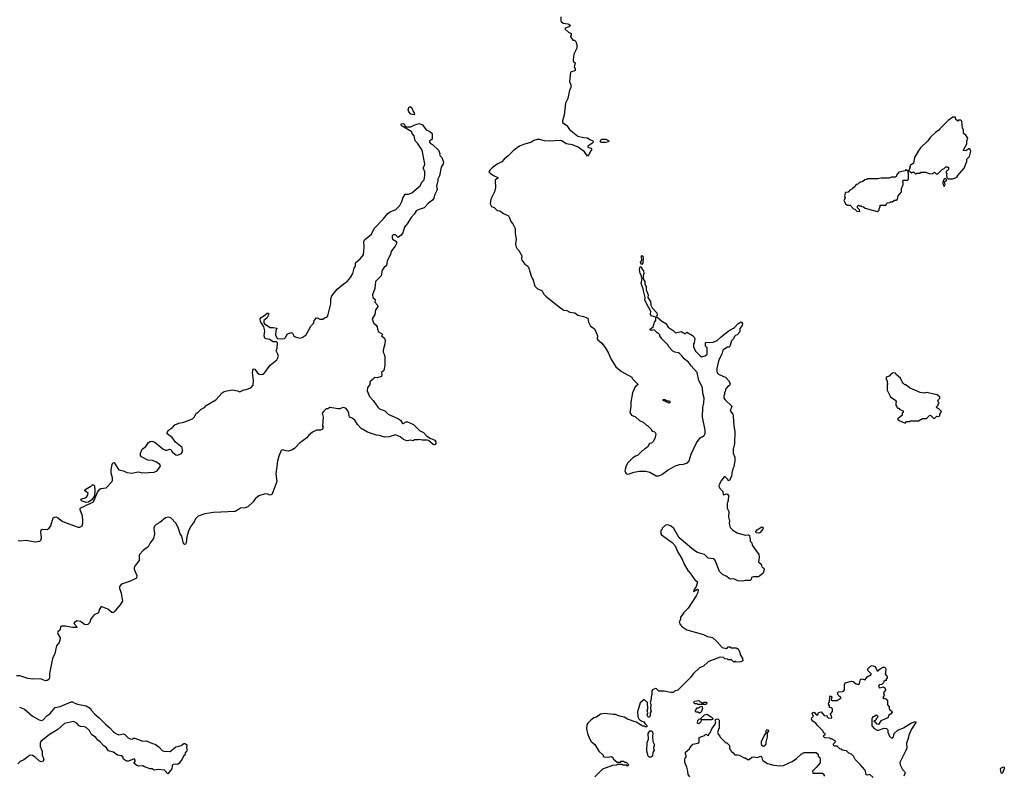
# Model space of a CAD drawing. Extents: x 2086813 to 2278017, y 548126 to 753336.
# Tile 342 of 461: x 2198743 to 2211057, y 625054 to 634510. Entities that reach past the tile are written whole.
import ezdxf

# ---------------------------------------------------------------- set-up
doc = ezdxf.new("R2010")
doc.units = 0

msp = doc.modelspace()

# ---------------------------------------------------------------- linework, layer by layer
at = {"layer": '0CON10XD'}
for points in [[(2205509, 634545), (2205510, 634495), (2205517, 634485), (2205540, 634465), (2205598, 634458), (2205622, 634445), (2205628, 634432), (2205612, 634418), (2205575, 634408), (2205560, 634395), (2205605, 634352), (2205638, 634338), (2205640, 634315), (2205630, 634305), (2205633, 634293), (2205660, 634255), (2205682, 634252), (2205700, 634235), (2205712, 634195), (2205709, 634155), (2205675, 634080), (2205663, 634013), (2205665, 633992), (2205689, 633969), (2205677, 633915), (2205689, 633895), (2205690, 633875), (2205675, 633864), (2205642, 633858), (2205632, 633848), (2205618, 633735), (2205636, 633696), (2205637, 633655), (2205621, 633629), (2205597, 633523), (2205571, 633465), (2205553, 633315), (2205530, 633245), (2205532, 633222), (2205586, 633186), (2205618, 633135)], [(2203675, 633320), (2203635, 633328), (2203610, 633355), (2203603, 633385), (2203615, 633418), (2203629, 633419), (2203648, 633408), (2203665, 633360), (2203678, 633345), (2203680, 633325), (2203675, 633320)], [(2209465, 632110), (2209490, 632125), (2209490, 632145), (2209510, 632175), (2209502, 632188), (2209575, 632190), (2209592, 632218), (2209625, 632220), (2209635, 632230), (2209655, 632230), (2209685, 632250), (2209705, 632250), (2209720, 632265), (2209730, 632305), (2209770, 632355), (2209772, 632395), (2209790, 632445), (2209790, 632475), (2209782, 632488), (2209795, 632500), (2209845, 632500), (2209860, 632515), (2209860, 632585), (2209850, 632595), (2209860, 632605), (2209860, 632620), (2209868, 632618), (2209895, 632590), (2209905, 632600), (2209925, 632600), (2209945, 632580), (2209955, 632580), (2209965, 632590), (2210005, 632590), (2210015, 632600), (2210075, 632600), (2210125, 632582), (2210157, 632583), (2210185, 632600), (2210205, 632580), (2210225, 632580), (2210285, 632640), (2210300, 632645), (2210325, 632670), (2210345, 632670), (2210358, 632658), (2210360, 632635), (2210348, 632622), (2210330, 632615), (2210330, 632595), (2210340, 632585), (2210332, 632565), (2210340, 632535), (2210355, 632520), (2210415, 632520), (2210465, 632540), (2210475, 632560), (2210555, 632650), (2210587, 632733), (2210590, 632765), (2210622, 632798), (2210638, 632865), (2210625, 632892), (2210615, 632892), (2210575, 632868), (2210542, 632872), (2210588, 632955), (2210588, 632995), (2210600, 633025), (2210575, 633064), (2210548, 633085), (2210547, 633125), (2210533, 633155), (2210525, 633240), (2210515, 633250), (2210485, 633250), (2210475, 633240), (2210452, 633262), (2210445, 633290), (2210415, 633288), (2210355, 633248), (2210252, 633145), (2210238, 633125), (2210195, 633098), (2210135, 633038), (2210102, 632995), (2210008, 632905), (2209978, 632865), (2209932, 632785), (2209920, 632715), (2209880, 632685), (2209880, 632675), (2209870, 632665), (2209880, 632655), (2209860, 632620), (2209845, 632620), (2209835, 632630), (2209825, 632630), (2209815, 632620), (2209738, 632602), (2209710, 632565), (2209708, 632552), (2209695, 632540), (2209645, 632540), (2209615, 632528), (2209515, 632528), (2209475, 632518), (2209345, 632518), (2209332, 632508), (2209313, 632507), (2209287, 632483), (2209248, 632472), (2209227, 632453), (2209204, 632446), (2209180, 632415), (2209165, 632410), (2209155, 632392), (2209124, 632376), (2209105, 632350), (2209072, 632345), (2209060, 632305), (2209066, 632274), (2209052, 632245), (2209073, 632203), (2209095, 632190), (2209128, 632188), (2209172, 632142), (2209188, 632138), (2209212, 632112), (2209245, 632110), (2209250, 632115), (2209248, 632128), (2209220, 632155), (2209220, 632175), (2209235, 632190), (2209245, 632180), (2209265, 632180), (2209275, 632170), (2209297, 632167), (2209315, 632150), (2209465, 632110)], [(2198725, 627992), (2198745, 627988), (2198825, 627996), (2198935, 627974), (2198996, 627984), (2199007, 627995), (2199016, 628025), (2199006, 628095), (2199010, 628125), (2199026, 628134), (2199085, 628130), (2199114, 628146), (2199134, 628175), (2199164, 628275), (2199175, 628283), (2199195, 628287), (2199215, 628280), (2199274, 628234), (2199325, 628214), (2199475, 628159), (2199495, 628158), (2199523, 628177), (2199533, 628205), (2199534, 628246), (2199528, 628295), (2199498, 628375), (2199499, 628391), (2199509, 628401), (2199555, 628420), (2199581, 628439), (2199615, 628449), (2199667, 628475), (2199718, 628595), (2199745, 628633), (2199757, 628643), (2199825, 628652), (2199895, 628728), (2199903, 628745), (2199903, 628775), (2199888, 628835), (2199887, 628875), (2199900, 628945), (2199910, 628965), (2199925, 628968), (2199969, 628895), (2199985, 628878), (2200042, 628865), (2200084, 628844), (2200146, 628836), (2200225, 628852), (2200285, 628838), (2200425, 628846), (2200464, 628866), (2200504, 628924), (2200496, 628945), (2200454, 628974), (2200405, 628992), (2200345, 628999), (2200265, 629041), (2200256, 629055), (2200253, 629085), (2200275, 629135), (2200321, 629169), (2200355, 629220), (2200375, 629231), (2200395, 629234), (2200435, 629222), (2200535, 629140), (2200565, 629122), (2200585, 629121), (2200615, 629134), (2200635, 629132), (2200652, 629102), (2200695, 629064), (2200715, 629061), (2200765, 629079), (2200777, 629093), (2200781, 629115), (2200774, 629155), (2200692, 629222), (2200650, 629280), (2200589, 629325), (2200589, 629345), (2200606, 629374), (2200654, 629406), (2200685, 629441), (2200735, 629462), (2200795, 629471), (2200906, 629514), (2200927, 629535), (2200946, 629574), (2200955, 629590), (2200965, 629590), (2201014, 629636), (2201053, 629657), (2201075, 629682), (2201197, 629753), (2201275, 629842), (2201300, 629855), (2201335, 629867), (2201405, 629876), (2201467, 629867), (2201495, 629852), (2201545, 629878), (2201575, 629880), (2201635, 629902), (2201662, 629935), (2201666, 629994), (2201656, 630095), (2201665, 630140), (2201685, 630138), (2201713, 630095), (2201738, 630075), (2201755, 630069), (2201785, 630074), (2201809, 630095), (2201875, 630188), (2201959, 630251), (2201979, 630295), (2201973, 630325), (2201952, 630365), (2201963, 630397), (2201967, 630467), (2201955, 630478), (2201915, 630479), (2201868, 630508), (2201825, 630516), (2201810, 630525), (2201799, 630555), (2201810, 630615), (2201795, 630668), (2201755, 630732), (2201752, 630765), (2201765, 630782), (2201810, 630810), (2201837, 630835), (2201855, 630839), (2201860, 630825), (2201834, 630775), (2201797, 630745), (2201798, 630715), (2201803, 630703), (2201875, 630658), (2201915, 630658), (2201958, 630648), (2201948, 630615), (2201942, 630565), (2201965, 630520), (2202005, 630514), (2202055, 630520), (2202072, 630535), (2202088, 630575), (2202134, 630594), (2202153, 630585), (2202170, 630555), (2202190, 630540), (2202246, 630526), (2202275, 630531), (2202324, 630566), (2202383, 630675), (2202420, 630715), (2202428, 630745), (2202455, 630780), (2202465, 630780), (2202495, 630762), (2202535, 630762), (2202565, 630782), (2202585, 630788), (2202598, 630802), (2202634, 630955), (2202636, 631015), (2202647, 631055), (2202714, 631136), (2202801, 631209), (2202837, 631233), (2202879, 631285), (2202909, 631335), (2202928, 631402), (2202941, 631425), (2202944, 631465), (2203002, 631515), (2203041, 631565), (2203053, 631665), (2203049, 631735), (2203055, 631755), (2203145, 631824), (2203177, 631895), (2203288, 632012), (2203346, 632084), (2203375, 632104), (2203446, 632134), (2203496, 632184), (2203524, 632235), (2203535, 632278), (2203563, 632325), (2203605, 632326), (2203647, 632343), (2203750, 632430), (2203773, 632477), (2203800, 632505), (2203810, 632560), (2203808, 632605), (2203788, 632655), (2203807, 632685), (2203810, 632705), (2203776, 632875), (2203717, 632965), (2203688, 632995), (2203677, 633057), (2203650, 633085), (2203648, 633108), (2203528, 633175), (2203515, 633190), (2203512, 633208), (2203545, 633210), (2203557, 633197), (2203562, 633172), (2203568, 633168), (2203635, 633167), (2203685, 633192), (2203745, 633210), (2203782, 633192), (2203825, 633132), (2203871, 633111), (2203900, 633085), (2203900, 633015), (2203885, 633000), (2203870, 632995), (2203868, 632978), (2203881, 632961), (2203906, 632946), (2203983, 632875), (2203998, 632835), (2203994, 632824), (2204002, 632805), (2204024, 632784), (2204042, 632725), (2204038, 632705), (2204013, 632665), (2203992, 632555), (2203972, 632515), (2203973, 632495), (2203957, 632425), (2203966, 632384), (2203954, 632365), (2203930, 632315), (2203922, 632275), (2203905, 632252), (2203855, 632215), (2203803, 632155), (2203725, 632132), (2203703, 632117), (2203676, 632075), (2203640, 632035), (2203591, 631955), (2203557, 631915), (2203535, 631843), (2203516, 631815), (2203475, 631782), (2203445, 631816), (2203415, 631816), (2203403, 631805), (2203400, 631785), (2203407, 631765), (2203449, 631739), (2203456, 631726), (2203455, 631710), (2203439, 631675), (2203394, 631616), (2203382, 631575), (2203341, 631489), (2203329, 631435), (2203296, 631405), (2203278, 631375), (2203264, 631305), (2203192, 631235), (2203186, 631145), (2203156, 631065), (2203158, 631032)], [(2205618, 633135), (2205725, 633053), (2205795, 633034), (2205845, 633032), (2205875, 633009), (2205910, 632995), (2205916, 632985), (2205910, 632970), (2205850, 632925), (2205850, 632915), (2205885, 632900), (2205900, 632885), (2205880, 632865), (2205870, 632835), (2205845, 632800), (2205806, 632856), (2205728, 632915), (2205655, 632943), (2205577, 632957), (2205524, 632994), (2205505, 632999), (2205365, 632989), (2205305, 632993), (2205245, 633012), (2205215, 633011), (2205172, 632998), (2205135, 632972), (2205055, 632952), (2204994, 632926), (2204917, 632873), (2204852, 632805), (2204804, 632766), (2204775, 632732), (2204715, 632702), (2204654, 632656), (2204624, 632626), (2204612, 632605), (2204627, 632587), (2204670, 632560), (2204722, 632535), (2204722, 632525), (2204694, 632506), (2204690, 632495), (2204692, 632408), (2204682, 632355), (2204637, 632265), (2204628, 632205), (2204645, 632172), (2204675, 632158), (2204715, 632123), (2204747, 632117), (2204795, 632083), (2204855, 632053), (2204875, 632022), (2204887, 631985), (2204912, 631955), (2204939, 631895), (2204940, 631835), (2204951, 631765), (2204944, 631705), (2204949, 631675), (2204965, 631640), (2204985, 631620), (2205022, 631555), (2205020, 631515), (2205025, 631500), (2205062, 631452), (2205098, 631425), (2205112, 631402), (2205138, 631305), (2205165, 631250), (2205187, 631175), (2205215, 631147), (2205278, 631115), (2205298, 631075), (2205325, 631048), (2205495, 630910), (2205550, 630875), (2205585, 630869), (2205622, 630848), (2205685, 630842), (2205725, 630810), (2205795, 630797), (2205848, 630775), (2205858, 630725), (2205882, 630675), (2205926, 630646), (2205946, 630616), (2205970, 630555), (2205967, 630517), (2205973, 630503), (2206025, 630462), (2206066, 630406), (2206106, 630336), (2206137, 630265), (2206198, 630165), (2206270, 630105), (2206397, 630037), (2206408, 630015), (2206477, 629945), (2206440, 629915), (2206408, 629842), (2206388, 629725), (2206388, 629665), (2206372, 629595), (2206395, 629562), (2206445, 629538), (2206494, 629494), (2206540, 629475), (2206584, 629434), (2206595, 629430), (2206640, 629385), (2206640, 629375), (2206655, 629360), (2206685, 629350), (2206700, 629325), (2206692, 629278), (2206665, 629230), (2206645, 629210), (2206620, 629205), (2206595, 629160), (2206560, 629140), (2206545, 629122), (2206530, 629115), (2206470, 629055), (2206445, 629048), (2206410, 629025), (2206347, 628963), (2206328, 628925), (2206312, 628865), (2206322, 628835), (2206335, 628828), (2206355, 628823), (2206425, 628846), (2206495, 628859), (2206575, 628861), (2206625, 628846), (2206702, 628802), (2206735, 628801), (2206775, 628819), (2206854, 628876), (2206944, 628926), (2206995, 628944), (2207045, 628948), (2207095, 628966), (2207115, 628988), (2207139, 629071), (2207206, 629215), (2207254, 629276), (2207305, 629307), (2207317, 629333), (2207317, 629373), (2207281, 629535), (2207285, 629658), (2207300, 629715), (2207302, 629775), (2207288, 629835), (2207283, 629905), (2207236, 629995), (2207214, 630095), (2207143, 630173), (2207109, 630225), (2207053, 630265), (2207030, 630300), (2206995, 630332), (2206982, 630342), (2206935, 630348), (2206912, 630362), (2206862, 630415), (2206852, 630435), (2206774, 630514), (2206750, 630555), (2206750, 630565), (2206725, 630590), (2206715, 630590), (2206677, 630627), (2206645, 630620), (2206628, 630625), (2206628, 630635), (2206664, 630666), (2206684, 630725), (2206700, 630745), (2206698, 630785), (2206642, 630805), (2206633, 630825), (2206636, 630856), (2206576, 630965), (2206563, 631003), (2206566, 631035), (2206543, 631115), (2206542, 631142), (2206517, 631207), (2206530, 631275), (2206520, 631285), (2206520, 631305), (2206502, 631335), (2206494, 631385), (2206498, 631405), (2206505, 631418), (2206515, 631420), (2206522, 631392), (2206544, 631365), (2206549, 631335), (2206540, 631305), (2206540, 631265), (2206560, 631235), (2206562, 631205), (2206576, 631165), (2206577, 631127), (2206601, 631065), (2206600, 631035), (2206634, 630984), (2206636, 630935), (2206652, 630902), (2206712, 630842), (2206716, 630815), (2206708, 630795), (2206775, 630736), (2206825, 630706), (2206855, 630663), (2206915, 630622), (2206945, 630592), (2207015, 630606), (2207065, 630580), (2207085, 630600), (2207159, 630559), (2207180, 630535), (2207188, 630515), (2207180, 630465), (2207168, 630452), (2207172, 630415), (2207195, 630362), (2207255, 630302), (2207275, 630292), (2207315, 630302), (2207340, 630325), (2207340, 630405), (2207320, 630425), (2207322, 630468), (2207415, 630472), (2207467, 630493), (2207515, 630540), (2207605, 630610), (2207669, 630651), (2207683, 630657), (2207725, 630702), (2207763, 630727), (2207770, 630725), (2207782, 630705), (2207777, 630683), (2207750, 630645), (2207750, 630605), (2207732, 630588), (2207725, 630570), (2207695, 630558), (2207682, 630545), (2207670, 630515), (2207645, 630490), (2207625, 630420), (2207617, 630413), (2207595, 630412), (2207536, 630374), (2207526, 630325), (2207486, 630255), (2207460, 630145), (2207462, 630105), (2207470, 630085), (2207483, 630073), (2207575, 630032), (2207608, 629995), (2207627, 629955), (2207619, 629931), (2207601, 629919), (2207572, 629885), (2207572, 629868), (2207558, 629842), (2207557, 629813), (2207550, 629805), (2207550, 629775), (2207564, 629754), (2207650, 629675), (2207627, 629615), (2207660, 629575), (2207668, 629548), (2207674, 629426), (2207688, 629355), (2207684, 629206), (2207668, 629135), (2207668, 629085), (2207686, 629036), (2207688, 628995), (2207676, 628915), (2207661, 628889), (2207649, 628835), (2207646, 628794), (2207615, 628740), (2207602, 628742), (2207600, 628755), (2207578, 628778), (2207565, 628790), (2207555, 628790), (2207510, 628735), (2207488, 628675), (2207495, 628652), (2207537, 628605), (2207542, 628562), (2207585, 628578), (2207599, 628569), (2207607, 628555), (2207604, 628494), (2207591, 628455), (2207593, 628395), (2207613, 628355), (2207606, 628285), (2207620, 628235), (2207614, 628204), (2207630, 628155), (2207660, 628120), (2207715, 628088), (2207815, 628058), (2207855, 628062), (2207870, 628055), (2207873, 628023), (2207880, 628015), (2207880, 627985), (2207900, 627965), (2207903, 627933), (2207988, 627815), (2207992, 627785), (2207982, 627725), (2208015, 627698), (2208024, 627664), (2208048, 627645), (2208052, 627625), (2208040, 627585), (2207994, 627546), (2207982, 627538), (2207915, 627538), (2207895, 627530), (2207890, 627505), (2207877, 627493), (2207815, 627492), (2207785, 627482), (2207725, 627488), (2207675, 627514), (2207635, 627510), (2207616, 627516), (2207585, 627540), (2207532, 627565), (2207497, 627605), (2207454, 627714), (2207435, 627750), (2207418, 627762), (2207355, 627770), (2207306, 627816), (2207220, 627840), (2207175, 627870), (2206992, 628025), (2206925, 628142), (2206891, 628171), (2206843, 628187), (2206818, 628182), (2206780, 628145), (2206780, 628135), (2206763, 628117), (2206760, 628075), (2206768, 628065), (2206905, 627968), (2206942, 627925), (2206976, 627846), (2207025, 627768), (2207052, 627695), (2207098, 627615), (2207128, 627585), (2207185, 627502), (2207219, 627475), (2207202, 627418), (2207175, 627370), (2207172, 627355), (2207222, 627382), (2207230, 627375), (2207225, 627340), (2207205, 627300), (2207104, 627146), (2207047, 627093), (2207035, 627070), (2207008, 627032), (2207008, 627005), (2206992, 626975), (2207005, 626940), (2207025, 626918), (2207085, 626873), (2207296, 626816), (2207345, 626792), (2207407, 626777), (2207466, 626726), (2207530, 626655), (2207545, 626648), (2207585, 626642), (2207605, 626660), (2207625, 626660), (2207645, 626650), (2207705, 626650), (2207715, 626640), (2207725, 626640), (2207748, 626595), (2207752, 626565), (2207783, 626515), (2207788, 626485), (2207763, 626473), (2207705, 626470), (2207695, 626480), (2207685, 626480), (2207675, 626470), (2207645, 626500), (2207605, 626500), (2207597, 626507), (2207563, 626513), (2207545, 626530), (2207505, 626532), (2207382, 626488), (2207355, 626472), (2207295, 626418), (2207245, 626400), (2207167, 626323), (2207133, 626277), (2206975, 626120), (2206933, 626107), (2206915, 626090), (2206885, 626090), (2206805, 626108), (2206738, 626108), (2206708, 626138), (2206695, 626140), (2206658, 626125), (2206649, 626111), (2206650, 626065), (2206639, 626035), (2206640, 626005), (2206630, 625965), (2206638, 625942), (2206633, 625885), (2206640, 625855), (2206628, 625835), (2206628, 625802), (2206619, 625781), (2206605, 625780), (2206589, 625805), (2206598, 625835), (2206590, 625865), (2206597, 625887), (2206596, 625965), (2206555, 626002), (2206505, 625960), (2206471, 625849), (2206472, 625795), (2206484, 625764), (2206497, 625747), (2206525, 625730), (2206550, 625725), (2206562, 625702), (2206588, 625678), (2206588, 625662), (2206565, 625660), (2206555, 625670), (2206535, 625670), (2206455, 625718), (2206345, 625758), (2206302, 625782), (2206245, 625792), (2206196, 625816), (2206166, 625814), (2206055, 625826), (2206005, 625821), (2205955, 625782), (2205925, 625772), (2205885, 625742), (2205848, 625705), (2205838, 625685), (2205833, 625635), (2205846, 625575), (2205868, 625515), (2205892, 625475), (2205911, 625461)], [(2206015, 632972), (2206004, 632984), (2206006, 632995), (2206010, 633005), (2206025, 633013), (2206075, 633013), (2206113, 632995), (2206105, 632980), (2206075, 632974), (2206015, 632972)], [(2210305, 632420), (2210318, 632445), (2210310, 632485), (2210328, 632492), (2210340, 632505), (2210325, 632520), (2210315, 632520), (2210302, 632508), (2210288, 632475), (2210288, 632455), (2210305, 632420)], [(2206525, 631448), (2206515, 631450), (2206507, 631475), (2206523, 631497), (2206520, 631555), (2206525, 631560), (2206535, 631550), (2206540, 631525), (2206536, 631465), (2206525, 631448)], [(2203158, 631032), (2203187, 631007), (2203184, 630974), (2203217, 630937), (2203221, 630915), (2203192, 630878), (2203185, 630820), (2203150, 630765), (2203168, 630715), (2203202, 630685), (2203212, 630665), (2203217, 630635), (2203232, 630605), (2203275, 630580), (2203280, 630565), (2203270, 630555), (2203304, 630524), (2203314, 630495), (2203310, 630455), (2203287, 630375), (2203287, 630347), (2203300, 630325), (2203308, 630288), (2203308, 630185), (2203299, 630121), (2203268, 630095), (2203274, 630065), (2203266, 630045), (2203215, 630028), (2203175, 630030), (2203170, 630015), (2203132, 629988), (2203122, 629978), (2203127, 629965), (2203117, 629935), (2203092, 629905), (2203090, 629865), (2203116, 629795), (2203164, 629744), (2203221, 629661), (2203241, 629641), (2203310, 629615), (2203350, 629575), (2203480, 629515), (2203506, 629496), (2203530, 629455), (2203540, 629455), (2203575, 629478), (2203595, 629478), (2203670, 629445), (2203745, 629370), (2203793, 629343), (2203832, 629302), (2203875, 629271), (2203935, 629246), (2203947, 629227), (2203949, 629205), (2203945, 629194), (2203932, 629188), (2203914, 629194), (2203855, 629242), (2203835, 629249), (2203777, 629247), (2203735, 629258), (2203725, 629250), (2203675, 629250), (2203665, 629240), (2203635, 629248), (2203585, 629240), (2203545, 629258), (2203501, 629291), (2203445, 629313), (2203365, 629290), (2203305, 629284), (2203245, 629306), (2203205, 629310), (2203095, 629346), (2203015, 629393), (2202970, 629445), (2202935, 629498), (2202900, 629525), (2202867, 629537), (2202861, 629585), (2202848, 629615), (2202825, 629644), (2202805, 629654), (2202785, 629656), (2202745, 629640), (2202725, 629640), (2202623, 629657), (2202595, 629640), (2202575, 629640), (2202542, 629605), (2202528, 629585), (2202538, 629535), (2202530, 629425), (2202540, 629415), (2202530, 629385), (2202505, 629372), (2202455, 629372), (2202405, 629346), (2202361, 629309), (2202334, 629276), (2202241, 629209), (2202184, 629146), (2202155, 629127), (2202105, 629112), (2202075, 629113), (2202035, 629126), (2202015, 629120), (2201983, 629047), (2201968, 628985), (2201948, 628825), (2201958, 628732), (2201910, 628595), (2201895, 628569), (2201875, 628559), (2201842, 628572), (2201815, 628576), (2201735, 628551), (2201689, 628515), (2201662, 628478), (2201597, 628413), (2201565, 628401), (2201506, 628396), (2201479, 628379), (2201436, 628354), (2201165, 628341), (2201060, 628325), (2200974, 628295), (2200942, 628265), (2200925, 628225), (2200886, 628175), (2200854, 628115), (2200833, 628037), (2200824, 627965), (2200815, 627947), (2200805, 627944), (2200790, 627955), (2200769, 628045), (2200752, 628075), (2200727, 628155), (2200695, 628210), (2200635, 628274), (2200605, 628283), (2200565, 628277), (2200494, 628216), (2200449, 628191), (2200429, 628171), (2200420, 628145), (2200428, 628075), (2200415, 628016), (2200376, 627965), (2200348, 627912), (2200288, 627865), (2200240, 627815), (2200236, 627804), (2200239, 627741), (2200190, 627685), (2200174, 627655), (2200174, 627634), (2200210, 627555), (2200205, 627522), (2200115, 627479), (2200016, 627444), (2199992, 627418), (2199992, 627395), (2200012, 627335), (2200028, 627235), (2199996, 627184), (2199935, 627108), (2199915, 627093), (2199895, 627092), (2199845, 627133), (2199763, 627167), (2199738, 627125), (2199728, 627085), (2199675, 627062), (2199665, 627052), (2199628, 627002), (2199621, 626965), (2199595, 626942), (2199575, 626938), (2199555, 626942), (2199505, 626978), (2199460, 626985), (2199427, 626965), (2199421, 626955), (2199450, 626925), (2199460, 626905), (2199405, 626904), (2199315, 626922), (2199270, 626920), (2199256, 626914), (2199245, 626872), (2199220, 626850), (2199218, 626835), (2199224, 626815), (2199248, 626775), (2199247, 626743), (2199236, 626715), (2199205, 626673), (2199181, 626579), (2199155, 626515), (2199117, 626327), (2199118, 626275), (2199106, 626254), (2199085, 626240), (2199065, 626238), (2199005, 626263), (2198905, 626258), (2198845, 626265), (2198745, 626298), (2198705, 626298)], [(2209815, 629460), (2209835, 629480), (2209875, 629480), (2209885, 629490), (2209985, 629490), (2210035, 629520), (2210085, 629520), (2210125, 629560), (2210138, 629558), (2210175, 629520), (2210188, 629522), (2210213, 629547), (2210240, 629545), (2210250, 629555), (2210250, 629575), (2210270, 629605), (2210238, 629638), (2210212, 629652), (2210210, 629665), (2210230, 629685), (2210230, 629695), (2210240, 629705), (2210238, 629718), (2210220, 629735), (2210230, 629745), (2210232, 629758), (2210250, 629775), (2210250, 629785), (2210217, 629817), (2210085, 629843), (2210055, 629837), (2210004, 629844), (2209873, 629903), (2209825, 629940), (2209812, 629942), (2209792, 629962), (2209778, 629978), (2209760, 630025), (2209700, 630075), (2209698, 630088), (2209665, 630090), (2209655, 630080), (2209642, 630078), (2209615, 630050), (2209580, 630035), (2209580, 630005), (2209590, 629995), (2209590, 629965), (2209600, 629955), (2209590, 629945), (2209590, 629875), (2209635, 629790), (2209700, 629745), (2209700, 629735), (2209710, 629725), (2209700, 629715), (2209700, 629685), (2209710, 629675), (2209712, 629662), (2209725, 629650), (2209738, 629648), (2209752, 629632), (2209790, 629615), (2209790, 629595), (2209780, 629585), (2209778, 629562), (2209748, 629532), (2209732, 629528), (2209722, 629512), (2209742, 629492), (2209815, 629460)], [(2206865, 629710), (2206792, 629742), (2206790, 629755), (2206815, 629758), (2206835, 629740), (2206868, 629738), (2206880, 629725), (2206865, 629710)], [(2199575, 628467), (2199550, 628475), (2199515, 628490), (2199510, 628505), (2199525, 628518), (2199555, 628522), (2199580, 628535), (2199590, 628555), (2199598, 628585), (2199560, 628615), (2199560, 628625), (2199625, 628670), (2199635, 628670), (2199655, 628690), (2199665, 628690), (2199677, 628675), (2199684, 628615), (2199678, 628552), (2199645, 628501), (2199605, 628471), (2199575, 628467)], [(2207985, 628083), (2207955, 628088), (2207948, 628105), (2207965, 628127), (2208005, 628152), (2208025, 628162), (2208035, 628160), (2208042, 628145), (2208038, 628135), (2208005, 628092), (2207985, 628083)], [(2209415, 625028), (2209375, 625062), (2209345, 625056), (2209330, 625060), (2209320, 625105), (2209311, 625121), (2209255, 625188), (2209191, 625251), (2209170, 625295), (2209145, 625320), (2209113, 625333), (2209085, 625360), (2209035, 625370), (2209012, 625382), (2209000, 625385), (2208968, 625418), (2208935, 625420), (2208922, 625432), (2208922, 625448), (2208947, 625473), (2208940, 625485), (2208895, 625510), (2208885, 625510), (2208875, 625520), (2208813, 625523), (2208792, 625542), (2208802, 625558), (2208818, 625562), (2208818, 625578), (2208805, 625580), (2208792, 625592), (2208790, 625605), (2208715, 625680), (2208698, 625705), (2208662, 625732), (2208647, 625755), (2208648, 625775), (2208670, 625795), (2208653, 625823), (2208658, 625835), (2208675, 625842), (2208686, 625836), (2208702, 625812), (2208725, 625810), (2208732, 625838), (2208765, 625850), (2208802, 625802), (2208840, 625800), (2208840, 625785), (2208853, 625773), (2208875, 625768), (2208898, 625772), (2208897, 625797), (2208880, 625815), (2208907, 625853), (2208910, 625885), (2208895, 625900), (2208872, 625902), (2208870, 625925), (2208860, 625945), (2208863, 625967), (2208870, 625975), (2208873, 626037), (2208885, 626050), (2208900, 626035), (2208890, 625995), (2208905, 625988), (2208965, 625990), (2209018, 626022), (2209005, 626040), (2208995, 626040), (2208980, 626055), (2208970, 626085), (2208983, 626097), (2209035, 626102), (2209050, 626110), (2209057, 626125), (2209058, 626185), (2209065, 626210), (2209145, 626232), (2209166, 626226), (2209205, 626200), (2209238, 626192), (2209247, 626203), (2209257, 626253), (2209275, 626262), (2209315, 626250), (2209340, 626285), (2209390, 626315), (2209390, 626325), (2209350, 626365), (2209350, 626385), (2209385, 626420), (2209403, 626427), (2209440, 626415), (2209465, 626360), (2209475, 626360), (2209505, 626388), (2209543, 626407), (2209557, 626407), (2209570, 626395), (2209577, 626377), (2209572, 626345), (2209568, 626325), (2209590, 626285), (2209590, 626265), (2209580, 626255), (2209578, 626242), (2209565, 626240), (2209552, 626228), (2209548, 626212), (2209525, 626192), (2209490, 626185), (2209482, 626165), (2209495, 626150), (2209545, 626160), (2209568, 626145), (2209572, 626125), (2209548, 626085), (2209550, 626065), (2209560, 626055), (2209540, 626035), (2209540, 626015), (2209545, 626010), (2209555, 626020), (2209575, 626010), (2209598, 625985), (2209598, 625935), (2209615, 625910), (2209618, 625885), (2209624, 625874), (2209652, 625855), (2209656, 625844), (2209635, 625818), (2209614, 625806), (2209602, 625775), (2209514, 625736), (2209482, 625688), (2209465, 625693), (2209445, 625720), (2209430, 625725), (2209432, 625738), (2209448, 625742), (2209460, 625755), (2209460, 625765), (2209475, 625780), (2209478, 625795), (2209455, 625808), (2209432, 625788), (2209413, 625787), (2209400, 625765), (2209401, 625675), (2209429, 625639), (2209465, 625617), (2209485, 625617), (2209555, 625643), (2209585, 625640), (2209602, 625622), (2209602, 625595), (2209623, 625543), (2209642, 625522), (2209655, 625520), (2209670, 625535), (2209680, 625575), (2209725, 625618), (2209795, 625647), (2209895, 625712), (2209945, 625727), (2209950, 625715), (2209895, 625632), (2209876, 625584), (2209862, 625555), (2209856, 625515), (2209834, 625455), (2209836, 625395), (2209827, 625363), (2209751, 625215), (2209756, 625186), (2209783, 625125), (2209810, 625100), (2209816, 625085), (2209800, 625045)], [(2198740, 625905), (2198805, 625882), (2198905, 625794), (2198985, 625748), (2199015, 625740), (2199035, 625746), (2199082, 625798), (2199120, 625825), (2199185, 625904), (2199250, 625915), (2199385, 625973), (2199405, 625973), (2199432, 625955), (2199465, 625943), (2199575, 625922), (2199625, 625896), (2199641, 625865), (2199685, 625818), (2199739, 625775), (2199815, 625694), (2199870, 625650), (2199915, 625596), (2199955, 625571), (2199985, 625560), (2200041, 625571), (2200060, 625565), (2200101, 625521), (2200125, 625510), (2200153, 625507), (2200165, 625518), (2200185, 625520), (2200285, 625482), (2200325, 625484), (2200405, 625451), (2200437, 625445), (2200488, 625408), (2200524, 625364), (2200545, 625354), (2200625, 625350), (2200695, 625409), (2200762, 625428), (2200795, 625452), (2200812, 625452), (2200832, 625435), (2200830, 625395), (2200838, 625375), (2200835, 625360), (2200813, 625337), (2200810, 625305), (2200792, 625295), (2200777, 625255), (2200735, 625200), (2200715, 625189), (2200675, 625194), (2200660, 625185), (2200651, 625175), (2200644, 625136), (2200595, 625072), (2200555, 625120), (2200475, 625128), (2200425, 625120), (2200400, 625135), (2200375, 625137), (2200305, 625160), (2200285, 625172), (2200235, 625170), (2200210, 625175), (2200172, 625205), (2200188, 625225), (2200188, 625245), (2200175, 625258), (2200105, 625231), (2200085, 625229), (2200065, 625241), (2200041, 625255), (2200032, 625285), (2200018, 625298), (2199968, 625305), (2199915, 625344), (2199855, 625362), (2199828, 625398), (2199795, 625421), (2199751, 625471), (2199720, 625495), (2199696, 625526), (2199642, 625565), (2199616, 625616), (2199574, 625654), (2199555, 625661), (2199505, 625663), (2199486, 625675), (2199460, 625705), (2199415, 625726), (2199305, 625701), (2199221, 625629), (2199115, 625563), (2199009, 625475), (2199000, 625455), (2198998, 625415), (2199025, 625355), (2199024, 625304), (2199044, 625255), (2199035, 625229), (2199015, 625224), (2198991, 625231), (2198935, 625279), (2198905, 625302), (2198865, 625306), (2198845, 625283), (2198794, 625246), (2198750, 625225), (2198722, 625198)], [(2207225, 625940), (2207215, 625950), (2207185, 625950), (2207170, 625965), (2207185, 625980), (2207235, 625990), (2207252, 625972), (2207265, 625970), (2207275, 625960), (2207295, 625960), (2207305, 625970), (2207328, 625968), (2207340, 625955), (2207325, 625942), (2207225, 625940)], [(2207245, 625832), (2207225, 625842), (2207205, 625842), (2207194, 625854), (2207194, 625866), (2207215, 625898), (2207235, 625900), (2207248, 625912), (2207275, 625920), (2207282, 625895), (2207276, 625864), (2207266, 625844), (2207245, 625832)], [(2207235, 625700), (2207220, 625705), (2207225, 625740), (2207242, 625758), (2207258, 625762), (2207308, 625812), (2207335, 625818), (2207392, 625785), (2207410, 625765), (2207408, 625752), (2207395, 625748), (2207265, 625750), (2207260, 625725), (2207235, 625700)], [(2207122, 625035), (2207102, 625065), (2207100, 625105), (2207088, 625155), (2207060, 625215), (2207060, 625265), (2207068, 625272), (2207080, 625285), (2207077, 625307), (2207070, 625315), (2207070, 625345), (2207120, 625385), (2207123, 625397), (2207150, 625425), (2207160, 625445), (2207223, 625457), (2207238, 625465), (2207242, 625475), (2207240, 625525), (2207308, 625552), (2207325, 625570), (2207355, 625550), (2207360, 625555), (2207362, 625568), (2207380, 625585), (2207400, 625635), (2207440, 625695), (2207448, 625725), (2207442, 625748), (2207455, 625758), (2207475, 625760), (2207490, 625745), (2207493, 625705), (2207493, 625647), (2207470, 625595), (2207478, 625568), (2207500, 625545), (2207502, 625532), (2207562, 625472), (2207575, 625460), (2207585, 625460), (2207620, 625425), (2207620, 625385), (2207637, 625367), (2207640, 625355), (2207666, 625336), (2207685, 625310), (2207715, 625312), (2207740, 625305), (2207803, 625273), (2207822, 625272), (2207845, 625252), (2207865, 625252), (2207901, 625279), (2207925, 625283), (2207965, 625277), (2208013, 625293), (2208025, 625280), (2208027, 625255), (2208035, 625240), (2208095, 625200), (2208175, 625180), (2208255, 625171), (2208295, 625177), (2208405, 625228), (2208460, 625265), (2208515, 625318), (2208555, 625340), (2208705, 625340), (2208728, 625318), (2208730, 625295), (2208750, 625275), (2208752, 625255), (2208752, 625208), (2208705, 625150), (2208660, 625105), (2208662, 625082), (2208785, 625080), (2208798, 625068), (2208800, 625055), (2208810, 625045)], [(2206635, 625280), (2206615, 625280), (2206602, 625292), (2206588, 625355), (2206592, 625465), (2206608, 625505), (2206602, 625575), (2206625, 625610), (2206645, 625610), (2206657, 625597), (2206662, 625575), (2206658, 625545), (2206660, 625475), (2206680, 625445), (2206680, 625415), (2206670, 625405), (2206670, 625385), (2206680, 625375), (2206680, 625365), (2206660, 625345), (2206658, 625292), (2206645, 625290), (2206635, 625280)], [(2208045, 625416), (2208026, 625426), (2208019, 625445), (2208021, 625475), (2208052, 625548), (2208080, 625585), (2208078, 625615), (2208085, 625622), (2208102, 625622), (2208107, 625605), (2208090, 625585), (2208092, 625535), (2208075, 625470), (2208074, 625445), (2208055, 625419), (2208045, 625416)], [(2205911, 625461), (2205935, 625438), (2205988, 625355), (2206040, 625305), (2206040, 625295), (2206053, 625283), (2206095, 625280), (2206145, 625290), (2206160, 625275), (2206165, 625260), (2206215, 625220), (2206255, 625220), (2206265, 625230), (2206295, 625230), (2206305, 625220), (2206328, 625218), (2206360, 625185), (2206345, 625170), (2206335, 625180), (2206285, 625180), (2206275, 625190), (2206215, 625190), (2206205, 625182), (2206155, 625177), (2206031, 625129), (2205934, 625036)], [(2211025, 625078), (2211018, 625085), (2211010, 625135), (2211013, 625145), (2211045, 625161), (2211056, 625156), (2211057, 625135), (2211035, 625083), (2211025, 625078)]]:
    msp.add_lwpolyline(points, dxfattribs=at)

doc.saveas('drawing.dxf')
